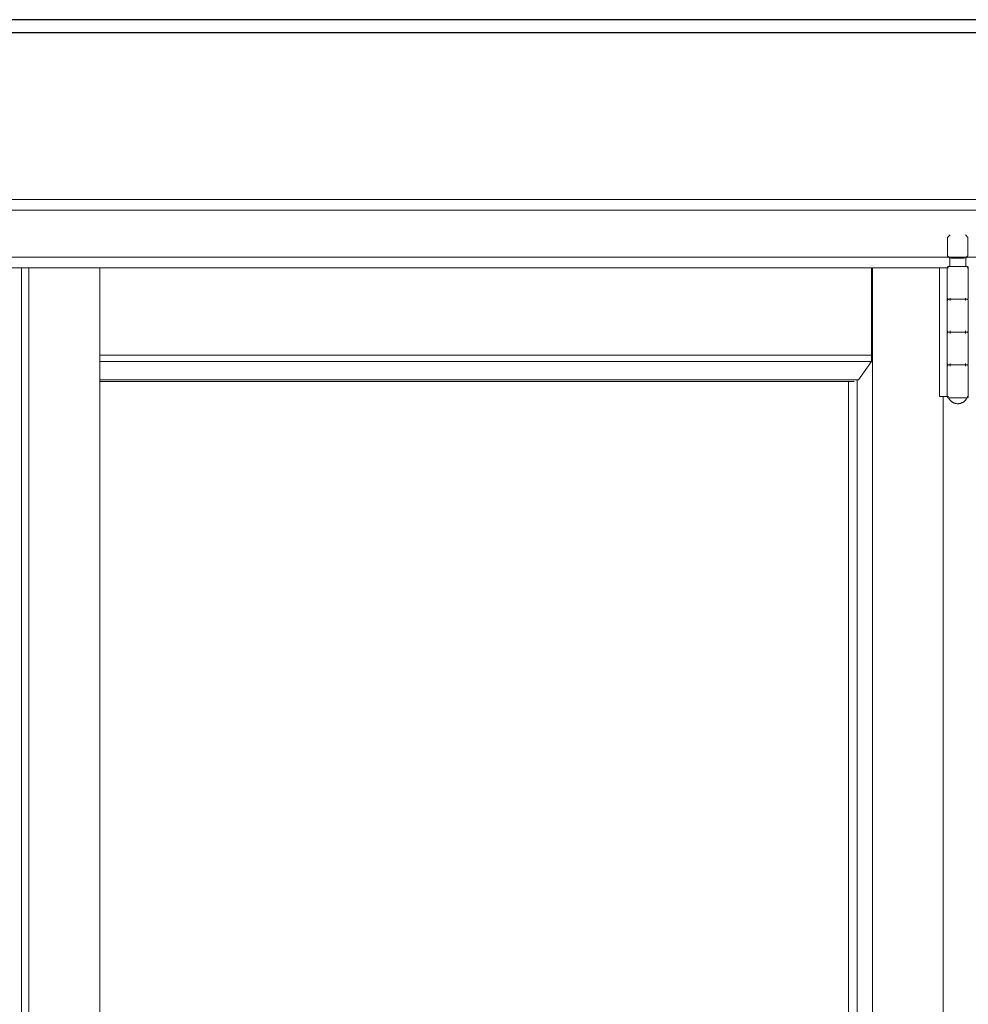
# Model space of a CAD drawing. Header units: inches. Extents: x 424 to 2043, y -237 to 445.
# Tile 734 of 965: x 861.002 to 861.725, y 214.347 to 215.097. Entities that reach past the tile are written whole.
import ezdxf

# ---------------------------------------------------------------- set-up
doc = ezdxf.new("R2010")
doc.units = ezdxf.units.IN
doc.header["$MEASUREMENT"] = 0
for name, color, linetype, lineweight in [('A-DOOR', 31, 'Continuous', 9), ('A-GENM', 13, 'Continuous', 9), ('A-WALL', 113, 'Continuous', 9)]:
    doc.layers.add(name, color=color, linetype=linetype, lineweight=lineweight)

# ---------------------------------------------------------------- blocks, each defined once
blk = doc.blocks.new('Generic Models 1 - Generic Models 1-135348-Section 1')
at = {"layer": 'A-GENM', "lineweight": 25}
blk.add_line((-87.41681, 0), (-119.66777, 0), dxfattribs=at)
blk = doc.blocks.new('Generic Models 7 - Generic Models 7-166682-Section 1')
at = {"layer": 'A-GENM', "lineweight": 25}
for p, q in [((-82.46153, 0), (-119.66777, 0)), ((-82.46153, -0.01), (-119.66777, -0.01))]:
    blk.add_line(p, q, dxfattribs=at)
blk = doc.blocks.new('5-panel_Bi-fold_external_door_10806 - Type 1-239811-Section 1')
at = {"layer": 'A-DOOR'}
for p, q in [((-113.66378, -0.145), (-118.57573, -0.145)), ((-115.17506, -0.164), (-115.17706, -0.166)), ((-115.16156, -0.166), (-115.16356, -0.164)), ((-115.17706, -0.166), (-115.17706, -0.1798)), ((-115.16156, -0.1798), (-115.16156, -0.166)), ((-115.17706, -0.1798), (-115.17531, -0.18155)), ((-115.16331, -0.18155), (-115.16156, -0.1798)), ((-118.57583, -0.181), (-113.66388, -0.181)), ((-115.17531, -0.18155), (-115.17531, -0.188)), ((-115.16934, -0.18155), (-115.17452, -0.18155)), ((-115.16413, -0.18155), (-115.16934, -0.18155)), ((-115.16331, -0.188), (-115.16331, -0.18155)), ((-115.90197, -0.189), (-115.88302, -0.189)), ((-115.88302, -0.189), (-115.87738, -0.189)), ((-115.88302, -2.95), (-115.88302, -0.189)), ((-115.87738, -0.189), (-115.8234, -0.189)), ((-115.87738, -2.95), (-115.87738, -0.189)), ((-115.8234, -2.95), (-115.8234, -0.189)), ((-115.23517, -0.189), (-115.8234, -0.189)), ((-115.23517, -0.189), (-115.23517, -0.25544)), ((-115.23446, -0.189), (-115.18333, -0.189)), ((-115.23446, -0.189), (-115.23446, -2.95)), ((-115.18333, -0.189), (-115.17906, -0.189)), ((-115.18333, -0.287), (-115.18333, -0.189)), ((-115.17906, -0.189), (-115.17732, -0.189)), ((-115.17732, -0.189), (-115.17633, -0.189)), ((-115.17732, -0.287), (-115.17732, -0.189)), ((-115.17731, -0.189), (-115.17731, -0.212)), ((-115.16934, -0.188), (-115.1745, -0.188)), ((-115.1641, -0.188), (-115.16934, -0.188)), ((-115.16227, -0.189), (-115.16154, -0.189)), ((-115.16131, -0.212), (-115.16131, -0.189)), ((-115.17731, -0.214), (-115.17731, -0.237)), ((-115.17513, -0.214), (-115.17513, -0.212)), ((-115.16928, -0.213), (-115.16934, -0.213)), ((-115.16934, -0.213), (-115.16928, -0.213)), ((-115.16345, -0.212), (-115.16345, -0.214)), ((-115.16131, -0.237), (-115.16131, -0.214)), ((-115.17731, -0.239), (-115.17731, -0.262)), ((-115.17513, -0.239), (-115.17513, -0.237)), ((-115.16928, -0.238), (-115.16934, -0.238)), ((-115.16934, -0.238), (-115.16928, -0.238)), ((-115.16345, -0.237), (-115.16345, -0.239)), ((-115.16131, -0.262), (-115.16131, -0.239)), ((-115.23517, -0.25544), (-115.8234, -0.25544)), ((-115.23523, -0.26041), (-115.8234, -0.26041)), ((-115.23523, -0.26041), (-115.245, -0.27429)), ((-115.23517, -0.25544), (-115.23523, -0.26041)), ((-115.17513, -0.264), (-115.17513, -0.262)), ((-115.16345, -0.262), (-115.16345, -0.264)), ((-115.17731, -0.264), (-115.17731, -0.287)), ((-115.16928, -0.263), (-115.16934, -0.263)), ((-115.16934, -0.263), (-115.16928, -0.263)), ((-115.16131, -0.287), (-115.16131, -0.264)), ((-115.245, -0.27429), (-115.8234, -0.27429)), ((-115.24836, -0.27557), (-115.8234, -0.27557)), ((-115.25252, -0.27557), (-115.25252, -2.83393)), ((-115.24596, -0.27429), (-115.24596, -2.83521)), ((-115.17906, -0.287), (-115.18333, -0.287)), ((-115.18048, -0.287), (-115.18048, -2.852)), ((-115.17732, -0.287), (-115.17906, -0.287)), ((-115.17633, -0.287), (-115.17732, -0.287)), ((-115.16934, -0.288), (-115.17539, -0.288)), ((-115.16327, -0.288), (-115.16934, -0.288)), ((-115.16154, -0.287), (-115.16227, -0.287))]:
    blk.add_line(p, q, dxfattribs=at)
at = {"layer": 'A-DOOR', "flags": 128}
for points in [[(-115.17731, -0.189), (-115.17731, -0.18896), (-115.17731, -0.18892), (-115.17731, -0.18888), (-115.1773, -0.18884), (-115.17729, -0.1888), (-115.17728, -0.18876), (-115.17727, -0.18872), (-115.17726, -0.18869), (-115.17725, -0.18865), (-115.17723, -0.18861), (-115.17722, -0.18857), (-115.1772, -0.18854), (-115.17718, -0.1885), (-115.17716, -0.18847), (-115.17714, -0.18844), (-115.17712, -0.1884), (-115.17709, -0.18837), (-115.17707, -0.18834), (-115.17704, -0.18831), (-115.17701, -0.18828), (-115.17698, -0.18826), (-115.17695, -0.18823), (-115.17692, -0.1882), (-115.17689, -0.18818), (-115.17685, -0.18816), (-115.17682, -0.18814), (-115.17678, -0.18812), (-115.17675, -0.1881), (-115.17671, -0.18808), (-115.17668, -0.18807), (-115.17664, -0.18805), (-115.1766, -0.18804), (-115.17656, -0.18803), (-115.17652, -0.18802), (-115.17648, -0.18801), (-115.17644, -0.18801), (-115.1764, -0.188), (-115.17636, -0.188), (-115.17632, -0.188), (-115.17631, -0.188)], [(-115.16934, -0.188), (-115.16962, -0.188), (-115.1699, -0.188), (-115.17018, -0.188), (-115.17046, -0.188), (-115.17073, -0.188), (-115.17101, -0.188), (-115.17128, -0.188), (-115.17154, -0.188), (-115.17181, -0.188), (-115.17207, -0.188), (-115.17232, -0.188), (-115.17257, -0.188), (-115.17282, -0.188), (-115.17306, -0.188), (-115.17329, -0.188), (-115.17352, -0.188), (-115.17374, -0.188), (-115.17395, -0.188), (-115.17416, -0.188), (-115.17436, -0.188), (-115.17455, -0.188), (-115.17473, -0.188), (-115.1749, -0.188), (-115.17507, -0.188), (-115.17522, -0.188), (-115.17537, -0.188), (-115.1755, -0.188), (-115.17563, -0.188), (-115.17574, -0.188), (-115.17585, -0.188), (-115.17594, -0.188), (-115.17603, -0.188), (-115.1761, -0.188), (-115.17616, -0.188), (-115.17622, -0.188), (-115.17626, -0.188), (-115.17629, -0.188), (-115.17631, -0.188), (-115.17631, -0.188)], [(-115.17631, -0.188), (-115.17631, -0.188), (-115.17629, -0.188), (-115.17626, -0.188), (-115.17622, -0.188), (-115.17617, -0.188), (-115.17611, -0.188), (-115.17604, -0.188), (-115.17596, -0.188), (-115.17586, -0.188), (-115.17576, -0.188), (-115.17565, -0.188), (-115.17552, -0.188), (-115.17539, -0.188), (-115.17524, -0.188), (-115.17509, -0.188), (-115.17493, -0.188), (-115.17476, -0.188), (-115.17458, -0.188)], [(-115.16231, -0.188), (-115.16232, -0.188), (-115.16234, -0.188), (-115.16236, -0.188), (-115.1624, -0.188), (-115.16245, -0.188), (-115.16251, -0.188), (-115.16259, -0.188), (-115.16267, -0.188), (-115.16276, -0.188), (-115.16287, -0.188), (-115.16298, -0.188), (-115.1631, -0.188), (-115.16324, -0.188), (-115.16338, -0.188), (-115.16354, -0.188), (-115.1637, -0.188), (-115.16387, -0.188), (-115.16405, -0.188), (-115.16424, -0.188), (-115.16444, -0.188), (-115.16464, -0.188), (-115.16485, -0.188), (-115.16507, -0.188), (-115.1653, -0.188), (-115.16553, -0.188), (-115.16577, -0.188), (-115.16601, -0.188), (-115.16626, -0.188), (-115.16652, -0.188), (-115.16678, -0.188), (-115.16704, -0.188), (-115.16731, -0.188), (-115.16758, -0.188), (-115.16785, -0.188), (-115.16812, -0.188), (-115.1684, -0.188), (-115.16868, -0.188), (-115.16896, -0.188), (-115.16924, -0.188), (-115.16934, -0.188)], [(-115.16408, -0.188), (-115.1639, -0.188), (-115.16373, -0.188), (-115.16356, -0.188), (-115.16341, -0.188), (-115.16326, -0.188), (-115.16312, -0.188), (-115.163, -0.188), (-115.16288, -0.188), (-115.16278, -0.188), (-115.16268, -0.188), (-115.1626, -0.188), (-115.16252, -0.188), (-115.16246, -0.188), (-115.16241, -0.188), (-115.16237, -0.188), (-115.16234, -0.188), (-115.16232, -0.188), (-115.16231, -0.188)], [(-115.16231, -0.188), (-115.16227, -0.188), (-115.16223, -0.188), (-115.16219, -0.18801), (-115.16215, -0.18801), (-115.16211, -0.18802), (-115.16208, -0.18803), (-115.16204, -0.18804), (-115.162, -0.18805), (-115.16196, -0.18806), (-115.16192, -0.18808), (-115.16189, -0.1881), (-115.16185, -0.18811), (-115.16182, -0.18813), (-115.16178, -0.18815), (-115.16175, -0.18817), (-115.16172, -0.1882), (-115.16168, -0.18822), (-115.16165, -0.18825), (-115.16162, -0.18828), (-115.1616, -0.1883), (-115.16157, -0.18833), (-115.16154, -0.18836), (-115.16152, -0.18839), (-115.16149, -0.18843), (-115.16147, -0.18846), (-115.16145, -0.18849), (-115.16143, -0.18853), (-115.16141, -0.18856), (-115.1614, -0.1886), (-115.16138, -0.18864), (-115.16137, -0.18868), (-115.16136, -0.18871), (-115.16134, -0.18875), (-115.16134, -0.18879), (-115.16133, -0.18883), (-115.16132, -0.18887), (-115.16132, -0.18891), (-115.16131, -0.18895), (-115.16131, -0.18899), (-115.16131, -0.189)], [(-115.17631, -0.213), (-115.17635, -0.213), (-115.17639, -0.213), (-115.17643, -0.21299), (-115.17647, -0.21299), (-115.17651, -0.21298), (-115.17655, -0.21297), (-115.17659, -0.21296), (-115.17663, -0.21295), (-115.17667, -0.21294), (-115.1767, -0.21292), (-115.17674, -0.2129), (-115.17678, -0.21289), (-115.17681, -0.21287), (-115.17684, -0.21285), (-115.17688, -0.21283), (-115.17691, -0.2128), (-115.17694, -0.21278), (-115.17697, -0.21275), (-115.177, -0.21272), (-115.17703, -0.2127), (-115.17706, -0.21267), (-115.17708, -0.21264), (-115.17711, -0.21261), (-115.17713, -0.21257), (-115.17715, -0.21254), (-115.17718, -0.21251), (-115.1772, -0.21247), (-115.17721, -0.21244), (-115.17723, -0.2124), (-115.17725, -0.21236), (-115.17726, -0.21232), (-115.17727, -0.21229), (-115.17728, -0.21225), (-115.17729, -0.21221), (-115.1773, -0.21217), (-115.1773, -0.21213), (-115.17731, -0.21209), (-115.17731, -0.21205), (-115.17731, -0.21201), (-115.17731, -0.212)], [(-115.17731, -0.214), (-115.17731, -0.21396), (-115.17731, -0.21392), (-115.17731, -0.21388), (-115.1773, -0.21384), (-115.17729, -0.2138), (-115.17728, -0.21376), (-115.17727, -0.21372), (-115.17726, -0.21369), (-115.17725, -0.21365), (-115.17723, -0.21361), (-115.17722, -0.21357), (-115.1772, -0.21354), (-115.17718, -0.2135), (-115.17716, -0.21347), (-115.17714, -0.21344), (-115.17712, -0.2134), (-115.17709, -0.21337), (-115.17707, -0.21334), (-115.17704, -0.21331), (-115.17701, -0.21328), (-115.17698, -0.21326), (-115.17695, -0.21323), (-115.17692, -0.2132), (-115.17689, -0.21318), (-115.17685, -0.21316), (-115.17682, -0.21314), (-115.17678, -0.21312), (-115.17675, -0.2131), (-115.17671, -0.21308), (-115.17668, -0.21307), (-115.17664, -0.21305), (-115.1766, -0.21304), (-115.17656, -0.21303), (-115.17652, -0.21302), (-115.17648, -0.21301), (-115.17644, -0.21301), (-115.1764, -0.213), (-115.17636, -0.213), (-115.17632, -0.213), (-115.17631, -0.213)], [(-115.16934, -0.213), (-115.16962, -0.213), (-115.1699, -0.213), (-115.17018, -0.213), (-115.17046, -0.213), (-115.17073, -0.213), (-115.17101, -0.213), (-115.17128, -0.213), (-115.17154, -0.213), (-115.17181, -0.213), (-115.17207, -0.213), (-115.17232, -0.213), (-115.17257, -0.213), (-115.17282, -0.213), (-115.17306, -0.213), (-115.17329, -0.213), (-115.17352, -0.213), (-115.17374, -0.213), (-115.17395, -0.213), (-115.17416, -0.213), (-115.17436, -0.213), (-115.17455, -0.213), (-115.17473, -0.213), (-115.1749, -0.213), (-115.17507, -0.213), (-115.17522, -0.213), (-115.17537, -0.213), (-115.1755, -0.213), (-115.17563, -0.213), (-115.17574, -0.213), (-115.17585, -0.213), (-115.17594, -0.213), (-115.17603, -0.213), (-115.1761, -0.213), (-115.17616, -0.213), (-115.17622, -0.213), (-115.17626, -0.213), (-115.17629, -0.213), (-115.17631, -0.213), (-115.17631, -0.213)], [(-115.17631, -0.213), (-115.17631, -0.213), (-115.17629, -0.213), (-115.17626, -0.213), (-115.17622, -0.213), (-115.17617, -0.213), (-115.17611, -0.213), (-115.17604, -0.213), (-115.17596, -0.213), (-115.17586, -0.213), (-115.17576, -0.213), (-115.17565, -0.213), (-115.17552, -0.213), (-115.17539, -0.213), (-115.17524, -0.213), (-115.17509, -0.213), (-115.17493, -0.213), (-115.17476, -0.213), (-115.17458, -0.213), (-115.17439, -0.213), (-115.17419, -0.213), (-115.17399, -0.213), (-115.17377, -0.213), (-115.17355, -0.213), (-115.17333, -0.213), (-115.1731, -0.213), (-115.17286, -0.213), (-115.17261, -0.213), (-115.17236, -0.213), (-115.17211, -0.213), (-115.17185, -0.213), (-115.17159, -0.213), (-115.17132, -0.213), (-115.17105, -0.213), (-115.17078, -0.213), (-115.1705, -0.213), (-115.17023, -0.213), (-115.16995, -0.213), (-115.16967, -0.213), (-115.16939, -0.213), (-115.16928, -0.213)], [(-115.16928, -0.213), (-115.16956, -0.213), (-115.16984, -0.213), (-115.17012, -0.213), (-115.1704, -0.213), (-115.17067, -0.213), (-115.17095, -0.213), (-115.17122, -0.213), (-115.17149, -0.213), (-115.17175, -0.213), (-115.17201, -0.213), (-115.17227, -0.213), (-115.17252, -0.213), (-115.17276, -0.213), (-115.17301, -0.213), (-115.17324, -0.213), (-115.17347, -0.213), (-115.17369, -0.213), (-115.17391, -0.213), (-115.17411, -0.213), (-115.17431, -0.213), (-115.1745, -0.213), (-115.17469, -0.213), (-115.17486, -0.213), (-115.17503, -0.213), (-115.17519, -0.213), (-115.17533, -0.213), (-115.17547, -0.213), (-115.1756, -0.213), (-115.17572, -0.213), (-115.17583, -0.213), (-115.17592, -0.213), (-115.17601, -0.213), (-115.17609, -0.213), (-115.17615, -0.213), (-115.17621, -0.213), (-115.17625, -0.213), (-115.17628, -0.213), (-115.1763, -0.213), (-115.17631, -0.213)], [(-115.17631, -0.213), (-115.17631, -0.213), (-115.17629, -0.213), (-115.17626, -0.213), (-115.17622, -0.213), (-115.17617, -0.213), (-115.17611, -0.213), (-115.17604, -0.213), (-115.17596, -0.213), (-115.17586, -0.213), (-115.17576, -0.213), (-115.17565, -0.213), (-115.17552, -0.213), (-115.17539, -0.213), (-115.17524, -0.213), (-115.17509, -0.213), (-115.17493, -0.213), (-115.17476, -0.213), (-115.17458, -0.213), (-115.17439, -0.213), (-115.17419, -0.213), (-115.17399, -0.213), (-115.17377, -0.213), (-115.17355, -0.213), (-115.17333, -0.213), (-115.1731, -0.213), (-115.17286, -0.213), (-115.17261, -0.213), (-115.17236, -0.213), (-115.17211, -0.213), (-115.17185, -0.213), (-115.17159, -0.213), (-115.17132, -0.213), (-115.17105, -0.213), (-115.17078, -0.213), (-115.1705, -0.213), (-115.17023, -0.213), (-115.16995, -0.213), (-115.16967, -0.213), (-115.16939, -0.213), (-115.16934, -0.213)], [(-115.16231, -0.213), (-115.16232, -0.213), (-115.16234, -0.213), (-115.16236, -0.213), (-115.1624, -0.213), (-115.16245, -0.213), (-115.16251, -0.213), (-115.16259, -0.213), (-115.16267, -0.213), (-115.16276, -0.213), (-115.16287, -0.213), (-115.16298, -0.213), (-115.1631, -0.213), (-115.16324, -0.213), (-115.16338, -0.213), (-115.16354, -0.213), (-115.1637, -0.213), (-115.16387, -0.213), (-115.16405, -0.213), (-115.16424, -0.213), (-115.16444, -0.213), (-115.16464, -0.213), (-115.16485, -0.213), (-115.16507, -0.213), (-115.1653, -0.213), (-115.16553, -0.213), (-115.16577, -0.213), (-115.16601, -0.213), (-115.16626, -0.213), (-115.16652, -0.213), (-115.16678, -0.213), (-115.16704, -0.213), (-115.16731, -0.213), (-115.16758, -0.213), (-115.16785, -0.213), (-115.16812, -0.213), (-115.1684, -0.213), (-115.16868, -0.213), (-115.16896, -0.213), (-115.16924, -0.213), (-115.16934, -0.213)], [(-115.16934, -0.213), (-115.16906, -0.213), (-115.16878, -0.213), (-115.16851, -0.213), (-115.16823, -0.213), (-115.16795, -0.213), (-115.16768, -0.213), (-115.16741, -0.213), (-115.16714, -0.213), (-115.16688, -0.213), (-115.16662, -0.213), (-115.16636, -0.213), (-115.16611, -0.213), (-115.16586, -0.213), (-115.16562, -0.213), (-115.16539, -0.213), (-115.16516, -0.213), (-115.16494, -0.213), (-115.16472, -0.213), (-115.16451, -0.213), (-115.16431, -0.213), (-115.16412, -0.213), (-115.16394, -0.213), (-115.16376, -0.213), (-115.1636, -0.213), (-115.16344, -0.213), (-115.16329, -0.213), (-115.16315, -0.213), (-115.16303, -0.213), (-115.16291, -0.213), (-115.1628, -0.213), (-115.1627, -0.213), (-115.16262, -0.213), (-115.16254, -0.213), (-115.16247, -0.213), (-115.16242, -0.213), (-115.16238, -0.213), (-115.16234, -0.213), (-115.16232, -0.213), (-115.16231, -0.213)], [(-115.16928, -0.213), (-115.169, -0.213), (-115.16872, -0.213), (-115.16844, -0.213), (-115.16817, -0.213), (-115.16789, -0.213), (-115.16762, -0.213), (-115.16735, -0.213), (-115.16708, -0.213), (-115.16682, -0.213), (-115.16656, -0.213), (-115.1663, -0.213), (-115.16605, -0.213), (-115.16581, -0.213), (-115.16557, -0.213), (-115.16534, -0.213), (-115.16511, -0.213), (-115.16489, -0.213), (-115.16467, -0.213), (-115.16447, -0.213), (-115.16427, -0.213), (-115.16408, -0.213), (-115.1639, -0.213), (-115.16373, -0.213), (-115.16356, -0.213), (-115.16341, -0.213), (-115.16326, -0.213), (-115.16312, -0.213), (-115.163, -0.213), (-115.16288, -0.213), (-115.16278, -0.213), (-115.16268, -0.213), (-115.1626, -0.213), (-115.16252, -0.213), (-115.16246, -0.213), (-115.16241, -0.213), (-115.16237, -0.213), (-115.16234, -0.213), (-115.16232, -0.213), (-115.16231, -0.213)], [(-115.16231, -0.213), (-115.16232, -0.213), (-115.16234, -0.213), (-115.16236, -0.213), (-115.1624, -0.213), (-115.16245, -0.213), (-115.16251, -0.213), (-115.16259, -0.213), (-115.16267, -0.213), (-115.16276, -0.213), (-115.16287, -0.213), (-115.16298, -0.213), (-115.1631, -0.213), (-115.16324, -0.213), (-115.16338, -0.213), (-115.16354, -0.213), (-115.1637, -0.213), (-115.16387, -0.213), (-115.16405, -0.213), (-115.16424, -0.213), (-115.16444, -0.213), (-115.16464, -0.213), (-115.16485, -0.213), (-115.16507, -0.213), (-115.1653, -0.213), (-115.16553, -0.213), (-115.16577, -0.213), (-115.16601, -0.213), (-115.16626, -0.213), (-115.16652, -0.213), (-115.16678, -0.213), (-115.16704, -0.213), (-115.16731, -0.213), (-115.16758, -0.213), (-115.16785, -0.213), (-115.16812, -0.213), (-115.1684, -0.213), (-115.16868, -0.213), (-115.16896, -0.213), (-115.16924, -0.213), (-115.16928, -0.213)], [(-115.16131, -0.212), (-115.16131, -0.21204), (-115.16132, -0.21208), (-115.16132, -0.21212), (-115.16133, -0.21216), (-115.16133, -0.2122), (-115.16134, -0.21224), (-115.16135, -0.21228), (-115.16136, -0.21231), (-115.16138, -0.21235), (-115.16139, -0.21239), (-115.16141, -0.21243), (-115.16143, -0.21246), (-115.16145, -0.2125), (-115.16147, -0.21253), (-115.16149, -0.21256), (-115.16151, -0.2126), (-115.16154, -0.21263), (-115.16156, -0.21266), (-115.16159, -0.21269), (-115.16162, -0.21272), (-115.16165, -0.21274), (-115.16168, -0.21277), (-115.16171, -0.2128), (-115.16174, -0.21282), (-115.16177, -0.21284), (-115.16181, -0.21286), (-115.16184, -0.21288), (-115.16188, -0.2129), (-115.16191, -0.21292), (-115.16195, -0.21293), (-115.16199, -0.21295), (-115.16203, -0.21296), (-115.16207, -0.21297), (-115.1621, -0.21298), (-115.16214, -0.21299), (-115.16218, -0.21299), (-115.16222, -0.213), (-115.16226, -0.213), (-115.1623, -0.213), (-115.16231, -0.213)], [(-115.16231, -0.213), (-115.16227, -0.213), (-115.16223, -0.213), (-115.16219, -0.21301), (-115.16215, -0.21301), (-115.16211, -0.21302), (-115.16208, -0.21303), (-115.16204, -0.21304), (-115.162, -0.21305), (-115.16196, -0.21306), (-115.16192, -0.21308), (-115.16189, -0.2131), (-115.16185, -0.21311), (-115.16182, -0.21313), (-115.16178, -0.21315), (-115.16175, -0.21317), (-115.16172, -0.2132), (-115.16168, -0.21322), (-115.16165, -0.21325), (-115.16162, -0.21328), (-115.1616, -0.2133), (-115.16157, -0.21333), (-115.16154, -0.21336), (-115.16152, -0.21339), (-115.16149, -0.21343), (-115.16147, -0.21346), (-115.16145, -0.21349), (-115.16143, -0.21353), (-115.16141, -0.21356), (-115.1614, -0.2136), (-115.16138, -0.21364), (-115.16137, -0.21368), (-115.16136, -0.21371), (-115.16134, -0.21375), (-115.16134, -0.21379), (-115.16133, -0.21383), (-115.16132, -0.21387), (-115.16132, -0.21391), (-115.16131, -0.21395), (-115.16131, -0.21399), (-115.16131, -0.214)], [(-115.17631, -0.238), (-115.17635, -0.238), (-115.17639, -0.238), (-115.17643, -0.23799), (-115.17647, -0.23799), (-115.17651, -0.23798), (-115.17655, -0.23797), (-115.17659, -0.23796), (-115.17663, -0.23795), (-115.17667, -0.23794), (-115.1767, -0.23792), (-115.17674, -0.2379), (-115.17678, -0.23789), (-115.17681, -0.23787), (-115.17684, -0.23785), (-115.17688, -0.23783), (-115.17691, -0.2378), (-115.17694, -0.23778), (-115.17697, -0.23775), (-115.177, -0.23772), (-115.17703, -0.2377), (-115.17706, -0.23767), (-115.17708, -0.23764), (-115.17711, -0.23761), (-115.17713, -0.23757), (-115.17715, -0.23754), (-115.17718, -0.23751), (-115.1772, -0.23747), (-115.17721, -0.23744), (-115.17723, -0.2374), (-115.17725, -0.23736), (-115.17726, -0.23732), (-115.17727, -0.23729), (-115.17728, -0.23725), (-115.17729, -0.23721), (-115.1773, -0.23717), (-115.1773, -0.23713), (-115.17731, -0.23709), (-115.17731, -0.23705), (-115.17731, -0.23701), (-115.17731, -0.237)], [(-115.17731, -0.239), (-115.17731, -0.23896), (-115.17731, -0.23892), (-115.17731, -0.23888), (-115.1773, -0.23884), (-115.17729, -0.2388), (-115.17728, -0.23876), (-115.17727, -0.23872), (-115.17726, -0.23869), (-115.17725, -0.23865), (-115.17723, -0.23861), (-115.17722, -0.23857), (-115.1772, -0.23854), (-115.17718, -0.2385), (-115.17716, -0.23847), (-115.17714, -0.23844), (-115.17712, -0.2384), (-115.17709, -0.23837), (-115.17707, -0.23834), (-115.17704, -0.23831), (-115.17701, -0.23828), (-115.17698, -0.23826), (-115.17695, -0.23823), (-115.17692, -0.2382), (-115.17689, -0.23818), (-115.17685, -0.23816), (-115.17682, -0.23814), (-115.17678, -0.23812), (-115.17675, -0.2381), (-115.17671, -0.23808), (-115.17668, -0.23807), (-115.17664, -0.23805), (-115.1766, -0.23804), (-115.17656, -0.23803), (-115.17652, -0.23802), (-115.17648, -0.23801), (-115.17644, -0.23801), (-115.1764, -0.238), (-115.17636, -0.238), (-115.17632, -0.238), (-115.17631, -0.238)], [(-115.16934, -0.238), (-115.16962, -0.238), (-115.1699, -0.238), (-115.17018, -0.238), (-115.17046, -0.238), (-115.17073, -0.238), (-115.17101, -0.238), (-115.17128, -0.238), (-115.17154, -0.238), (-115.17181, -0.238), (-115.17207, -0.238), (-115.17232, -0.238), (-115.17257, -0.238), (-115.17282, -0.238), (-115.17306, -0.238), (-115.17329, -0.238), (-115.17352, -0.238), (-115.17374, -0.238), (-115.17395, -0.238), (-115.17416, -0.238), (-115.17436, -0.238), (-115.17455, -0.238), (-115.17473, -0.238), (-115.1749, -0.238), (-115.17507, -0.238), (-115.17522, -0.238), (-115.17537, -0.238), (-115.1755, -0.238), (-115.17563, -0.238), (-115.17574, -0.238), (-115.17585, -0.238), (-115.17594, -0.238), (-115.17603, -0.238), (-115.1761, -0.238), (-115.17616, -0.238), (-115.17622, -0.238), (-115.17626, -0.238), (-115.17629, -0.238), (-115.17631, -0.238), (-115.17631, -0.238)], [(-115.17631, -0.238), (-115.17631, -0.238), (-115.17629, -0.238), (-115.17626, -0.238), (-115.17622, -0.238), (-115.17617, -0.238), (-115.17611, -0.238), (-115.17604, -0.238), (-115.17596, -0.238), (-115.17586, -0.238), (-115.17576, -0.238), (-115.17565, -0.238), (-115.17552, -0.238), (-115.17539, -0.238), (-115.17524, -0.238), (-115.17509, -0.238), (-115.17493, -0.238), (-115.17476, -0.238), (-115.17458, -0.238), (-115.17439, -0.238), (-115.17419, -0.238), (-115.17399, -0.238), (-115.17377, -0.238), (-115.17355, -0.238), (-115.17333, -0.238), (-115.1731, -0.238), (-115.17286, -0.238), (-115.17261, -0.238), (-115.17236, -0.238), (-115.17211, -0.238), (-115.17185, -0.238), (-115.17159, -0.238), (-115.17132, -0.238), (-115.17105, -0.238), (-115.17078, -0.238), (-115.1705, -0.238), (-115.17023, -0.238), (-115.16995, -0.238), (-115.16967, -0.238), (-115.16939, -0.238), (-115.16928, -0.238)], [(-115.16928, -0.238), (-115.16956, -0.238), (-115.16984, -0.238), (-115.17012, -0.238), (-115.1704, -0.238), (-115.17067, -0.238), (-115.17095, -0.238), (-115.17122, -0.238), (-115.17149, -0.238), (-115.17175, -0.238), (-115.17201, -0.238), (-115.17227, -0.238), (-115.17252, -0.238), (-115.17276, -0.238), (-115.17301, -0.238), (-115.17324, -0.238), (-115.17347, -0.238), (-115.17369, -0.238), (-115.17391, -0.238), (-115.17411, -0.238), (-115.17431, -0.238), (-115.1745, -0.238), (-115.17469, -0.238), (-115.17486, -0.238), (-115.17503, -0.238), (-115.17519, -0.238), (-115.17533, -0.238), (-115.17547, -0.238), (-115.1756, -0.238), (-115.17572, -0.238), (-115.17583, -0.238), (-115.17592, -0.238), (-115.17601, -0.238), (-115.17609, -0.238), (-115.17615, -0.238), (-115.17621, -0.238), (-115.17625, -0.238), (-115.17628, -0.238), (-115.1763, -0.238), (-115.17631, -0.238)], [(-115.17631, -0.238), (-115.17631, -0.238), (-115.17629, -0.238), (-115.17626, -0.238), (-115.17622, -0.238), (-115.17617, -0.238), (-115.17611, -0.238), (-115.17604, -0.238), (-115.17596, -0.238), (-115.17586, -0.238), (-115.17576, -0.238), (-115.17565, -0.238), (-115.17552, -0.238), (-115.17539, -0.238), (-115.17524, -0.238), (-115.17509, -0.238), (-115.17493, -0.238), (-115.17476, -0.238), (-115.17458, -0.238), (-115.17439, -0.238), (-115.17419, -0.238), (-115.17399, -0.238), (-115.17377, -0.238), (-115.17355, -0.238), (-115.17333, -0.238), (-115.1731, -0.238), (-115.17286, -0.238), (-115.17261, -0.238), (-115.17236, -0.238), (-115.17211, -0.238), (-115.17185, -0.238), (-115.17159, -0.238), (-115.17132, -0.238), (-115.17105, -0.238), (-115.17078, -0.238), (-115.1705, -0.238), (-115.17023, -0.238), (-115.16995, -0.238), (-115.16967, -0.238), (-115.16939, -0.238), (-115.16934, -0.238)], [(-115.16231, -0.238), (-115.16232, -0.238), (-115.16234, -0.238), (-115.16236, -0.238), (-115.1624, -0.238), (-115.16245, -0.238), (-115.16251, -0.238), (-115.16259, -0.238), (-115.16267, -0.238), (-115.16276, -0.238), (-115.16287, -0.238), (-115.16298, -0.238), (-115.1631, -0.238), (-115.16324, -0.238), (-115.16338, -0.238), (-115.16354, -0.238), (-115.1637, -0.238), (-115.16387, -0.238), (-115.16405, -0.238), (-115.16424, -0.238), (-115.16444, -0.238), (-115.16464, -0.238), (-115.16485, -0.238), (-115.16507, -0.238), (-115.1653, -0.238), (-115.16553, -0.238), (-115.16577, -0.238), (-115.16601, -0.238), (-115.16626, -0.238), (-115.16652, -0.238), (-115.16678, -0.238), (-115.16704, -0.238), (-115.16731, -0.238), (-115.16758, -0.238), (-115.16785, -0.238), (-115.16812, -0.238), (-115.1684, -0.238), (-115.16868, -0.238), (-115.16896, -0.238), (-115.16924, -0.238), (-115.16934, -0.238)], [(-115.16934, -0.238), (-115.16906, -0.238), (-115.16878, -0.238), (-115.16851, -0.238), (-115.16823, -0.238), (-115.16795, -0.238), (-115.16768, -0.238), (-115.16741, -0.238), (-115.16714, -0.238), (-115.16688, -0.238), (-115.16662, -0.238), (-115.16636, -0.238), (-115.16611, -0.238), (-115.16586, -0.238), (-115.16562, -0.238), (-115.16539, -0.238), (-115.16516, -0.238), (-115.16494, -0.238), (-115.16472, -0.238), (-115.16451, -0.238), (-115.16431, -0.238), (-115.16412, -0.238), (-115.16394, -0.238), (-115.16376, -0.238), (-115.1636, -0.238), (-115.16344, -0.238), (-115.16329, -0.238), (-115.16315, -0.238), (-115.16303, -0.238), (-115.16291, -0.238), (-115.1628, -0.238), (-115.1627, -0.238), (-115.16262, -0.238), (-115.16254, -0.238), (-115.16247, -0.238), (-115.16242, -0.238), (-115.16238, -0.238), (-115.16234, -0.238), (-115.16232, -0.238), (-115.16231, -0.238)], [(-115.16928, -0.238), (-115.169, -0.238), (-115.16872, -0.238), (-115.16844, -0.238), (-115.16817, -0.238), (-115.16789, -0.238), (-115.16762, -0.238), (-115.16735, -0.238), (-115.16708, -0.238), (-115.16682, -0.238), (-115.16656, -0.238), (-115.1663, -0.238), (-115.16605, -0.238), (-115.16581, -0.238), (-115.16557, -0.238), (-115.16534, -0.238), (-115.16511, -0.238), (-115.16489, -0.238), (-115.16467, -0.238), (-115.16447, -0.238), (-115.16427, -0.238), (-115.16408, -0.238), (-115.1639, -0.238), (-115.16373, -0.238), (-115.16356, -0.238), (-115.16341, -0.238), (-115.16326, -0.238), (-115.16312, -0.238), (-115.163, -0.238), (-115.16288, -0.238), (-115.16278, -0.238), (-115.16268, -0.238), (-115.1626, -0.238), (-115.16252, -0.238), (-115.16246, -0.238), (-115.16241, -0.238), (-115.16237, -0.238), (-115.16234, -0.238), (-115.16232, -0.238), (-115.16231, -0.238)], [(-115.16231, -0.238), (-115.16232, -0.238), (-115.16234, -0.238), (-115.16236, -0.238), (-115.1624, -0.238), (-115.16245, -0.238), (-115.16251, -0.238), (-115.16259, -0.238), (-115.16267, -0.238), (-115.16276, -0.238), (-115.16287, -0.238), (-115.16298, -0.238), (-115.1631, -0.238), (-115.16324, -0.238), (-115.16338, -0.238), (-115.16354, -0.238), (-115.1637, -0.238), (-115.16387, -0.238), (-115.16405, -0.238), (-115.16424, -0.238), (-115.16444, -0.238), (-115.16464, -0.238), (-115.16485, -0.238), (-115.16507, -0.238), (-115.1653, -0.238), (-115.16553, -0.238), (-115.16577, -0.238), (-115.16601, -0.238), (-115.16626, -0.238), (-115.16652, -0.238), (-115.16678, -0.238), (-115.16704, -0.238), (-115.16731, -0.238), (-115.16758, -0.238), (-115.16785, -0.238), (-115.16812, -0.238), (-115.1684, -0.238), (-115.16868, -0.238), (-115.16896, -0.238), (-115.16924, -0.238), (-115.16928, -0.238)], [(-115.16131, -0.237), (-115.16131, -0.23704), (-115.16132, -0.23708), (-115.16132, -0.23712), (-115.16133, -0.23716), (-115.16133, -0.2372), (-115.16134, -0.23724), (-115.16135, -0.23728), (-115.16136, -0.23731), (-115.16138, -0.23735), (-115.16139, -0.23739), (-115.16141, -0.23743), (-115.16143, -0.23746), (-115.16145, -0.2375), (-115.16147, -0.23753), (-115.16149, -0.23756), (-115.16151, -0.2376), (-115.16154, -0.23763), (-115.16156, -0.23766), (-115.16159, -0.23769), (-115.16162, -0.23772), (-115.16165, -0.23774), (-115.16168, -0.23777), (-115.16171, -0.2378), (-115.16174, -0.23782), (-115.16177, -0.23784), (-115.16181, -0.23786), (-115.16184, -0.23788), (-115.16188, -0.2379), (-115.16191, -0.23792), (-115.16195, -0.23793), (-115.16199, -0.23795), (-115.16203, -0.23796), (-115.16207, -0.23797), (-115.1621, -0.23798), (-115.16214, -0.23799), (-115.16218, -0.23799), (-115.16222, -0.238), (-115.16226, -0.238), (-115.1623, -0.238), (-115.16231, -0.238)], [(-115.16231, -0.238), (-115.16227, -0.238), (-115.16223, -0.238), (-115.16219, -0.23801), (-115.16215, -0.23801), (-115.16211, -0.23802), (-115.16208, -0.23803), (-115.16204, -0.23804), (-115.162, -0.23805), (-115.16196, -0.23806), (-115.16192, -0.23808), (-115.16189, -0.2381), (-115.16185, -0.23811), (-115.16182, -0.23813), (-115.16178, -0.23815), (-115.16175, -0.23817), (-115.16172, -0.2382), (-115.16168, -0.23822), (-115.16165, -0.23825), (-115.16162, -0.23828), (-115.1616, -0.2383), (-115.16157, -0.23833), (-115.16154, -0.23836), (-115.16152, -0.23839), (-115.16149, -0.23843), (-115.16147, -0.23846), (-115.16145, -0.23849), (-115.16143, -0.23853), (-115.16141, -0.23856), (-115.1614, -0.2386), (-115.16138, -0.23864), (-115.16137, -0.23868), (-115.16136, -0.23871), (-115.16134, -0.23875), (-115.16134, -0.23879), (-115.16133, -0.23883), (-115.16132, -0.23887), (-115.16132, -0.23891), (-115.16131, -0.23895), (-115.16131, -0.23899), (-115.16131, -0.239)], [(-115.17631, -0.263), (-115.17635, -0.263), (-115.17639, -0.263), (-115.17643, -0.26299), (-115.17647, -0.26299), (-115.17651, -0.26298), (-115.17655, -0.26297), (-115.17659, -0.26296), (-115.17663, -0.26295), (-115.17667, -0.26294), (-115.1767, -0.26292), (-115.17674, -0.2629), (-115.17678, -0.26289), (-115.17681, -0.26287), (-115.17684, -0.26285), (-115.17688, -0.26283), (-115.17691, -0.2628), (-115.17694, -0.26278), (-115.17697, -0.26275), (-115.177, -0.26272), (-115.17703, -0.2627), (-115.17706, -0.26267), (-115.17708, -0.26264), (-115.17711, -0.26261), (-115.17713, -0.26257), (-115.17715, -0.26254), (-115.17718, -0.26251), (-115.1772, -0.26247), (-115.17721, -0.26244), (-115.17723, -0.2624), (-115.17725, -0.26236), (-115.17726, -0.26232), (-115.17727, -0.26229), (-115.17728, -0.26225), (-115.17729, -0.26221), (-115.1773, -0.26217), (-115.1773, -0.26213), (-115.17731, -0.26209), (-115.17731, -0.26205), (-115.17731, -0.26201), (-115.17731, -0.262)], [(-115.16131, -0.262), (-115.16131, -0.26204), (-115.16132, -0.26208), (-115.16132, -0.26212), (-115.16133, -0.26216), (-115.16133, -0.2622), (-115.16134, -0.26224), (-115.16135, -0.26228), (-115.16136, -0.26231), (-115.16138, -0.26235), (-115.16139, -0.26239), (-115.16141, -0.26243), (-115.16143, -0.26246), (-115.16145, -0.2625), (-115.16147, -0.26253), (-115.16149, -0.26256), (-115.16151, -0.2626), (-115.16154, -0.26263), (-115.16156, -0.26266), (-115.16159, -0.26269), (-115.16162, -0.26272), (-115.16165, -0.26274), (-115.16168, -0.26277), (-115.16171, -0.2628), (-115.16174, -0.26282), (-115.16177, -0.26284), (-115.16181, -0.26286), (-115.16184, -0.26288), (-115.16188, -0.2629), (-115.16191, -0.26292), (-115.16195, -0.26293), (-115.16199, -0.26295), (-115.16203, -0.26296), (-115.16207, -0.26297), (-115.1621, -0.26298), (-115.16214, -0.26299), (-115.16218, -0.26299), (-115.16222, -0.263), (-115.16226, -0.263), (-115.1623, -0.263), (-115.16231, -0.263)], [(-115.17731, -0.264), (-115.17731, -0.26396), (-115.17731, -0.26392), (-115.17731, -0.26388), (-115.1773, -0.26384), (-115.17729, -0.2638), (-115.17728, -0.26376), (-115.17727, -0.26372), (-115.17726, -0.26369), (-115.17725, -0.26365), (-115.17723, -0.26361), (-115.17722, -0.26357), (-115.1772, -0.26354), (-115.17718, -0.2635), (-115.17716, -0.26347), (-115.17714, -0.26344), (-115.17712, -0.2634), (-115.17709, -0.26337), (-115.17707, -0.26334), (-115.17704, -0.26331), (-115.17701, -0.26328), (-115.17698, -0.26326), (-115.17695, -0.26323), (-115.17692, -0.2632), (-115.17689, -0.26318), (-115.17685, -0.26316), (-115.17682, -0.26314), (-115.17678, -0.26312), (-115.17675, -0.2631), (-115.17671, -0.26308), (-115.17668, -0.26307), (-115.17664, -0.26305), (-115.1766, -0.26304), (-115.17656, -0.26303), (-115.17652, -0.26302), (-115.17648, -0.26301), (-115.17644, -0.26301), (-115.1764, -0.263), (-115.17636, -0.263), (-115.17632, -0.263), (-115.17631, -0.263)], [(-115.16934, -0.263), (-115.16962, -0.263), (-115.1699, -0.263), (-115.17018, -0.263), (-115.17046, -0.263), (-115.17073, -0.263), (-115.17101, -0.263), (-115.17128, -0.263), (-115.17154, -0.263), (-115.17181, -0.263), (-115.17207, -0.263), (-115.17232, -0.263), (-115.17257, -0.263), (-115.17282, -0.263), (-115.17306, -0.263), (-115.17329, -0.263), (-115.17352, -0.263), (-115.17374, -0.263), (-115.17395, -0.263), (-115.17416, -0.263), (-115.17436, -0.263), (-115.17455, -0.263), (-115.17473, -0.263), (-115.1749, -0.263), (-115.17507, -0.263), (-115.17522, -0.263), (-115.17537, -0.263), (-115.1755, -0.263), (-115.17563, -0.263), (-115.17574, -0.263), (-115.17585, -0.263), (-115.17594, -0.263), (-115.17603, -0.263), (-115.1761, -0.263), (-115.17616, -0.263), (-115.17622, -0.263), (-115.17626, -0.263), (-115.17629, -0.263), (-115.17631, -0.263), (-115.17631, -0.263)], [(-115.17631, -0.263), (-115.17631, -0.263), (-115.17629, -0.263), (-115.17626, -0.263), (-115.17622, -0.263), (-115.17617, -0.263), (-115.17611, -0.263), (-115.17604, -0.263), (-115.17596, -0.263), (-115.17586, -0.263), (-115.17576, -0.263), (-115.17565, -0.263), (-115.17552, -0.263), (-115.17539, -0.263), (-115.17524, -0.263), (-115.17509, -0.263), (-115.17493, -0.263), (-115.17476, -0.263), (-115.17458, -0.263), (-115.17439, -0.263), (-115.17419, -0.263), (-115.17399, -0.263), (-115.17377, -0.263), (-115.17355, -0.263), (-115.17333, -0.263), (-115.1731, -0.263), (-115.17286, -0.263), (-115.17261, -0.263), (-115.17236, -0.263), (-115.17211, -0.263), (-115.17185, -0.263), (-115.17159, -0.263), (-115.17132, -0.263), (-115.17105, -0.263), (-115.17078, -0.263), (-115.1705, -0.263), (-115.17023, -0.263), (-115.16995, -0.263), (-115.16967, -0.263), (-115.16939, -0.263), (-115.16928, -0.263)], [(-115.16928, -0.263), (-115.16956, -0.263), (-115.16984, -0.263), (-115.17012, -0.263), (-115.1704, -0.263), (-115.17067, -0.263), (-115.17095, -0.263), (-115.17122, -0.263), (-115.17149, -0.263), (-115.17175, -0.263), (-115.17201, -0.263), (-115.17227, -0.263), (-115.17252, -0.263), (-115.17276, -0.263), (-115.17301, -0.263), (-115.17324, -0.263), (-115.17347, -0.263), (-115.17369, -0.263), (-115.17391, -0.263), (-115.17411, -0.263), (-115.17431, -0.263), (-115.1745, -0.263), (-115.17469, -0.263), (-115.17486, -0.263), (-115.17503, -0.263), (-115.17519, -0.263), (-115.17533, -0.263), (-115.17547, -0.263), (-115.1756, -0.263), (-115.17572, -0.263), (-115.17583, -0.263), (-115.17592, -0.263), (-115.17601, -0.263), (-115.17609, -0.263), (-115.17615, -0.263), (-115.17621, -0.263), (-115.17625, -0.263), (-115.17628, -0.263), (-115.1763, -0.263), (-115.17631, -0.263)], [(-115.17631, -0.263), (-115.17631, -0.263), (-115.17629, -0.263), (-115.17626, -0.263), (-115.17622, -0.263), (-115.17617, -0.263), (-115.17611, -0.263), (-115.17604, -0.263), (-115.17596, -0.263), (-115.17586, -0.263), (-115.17576, -0.263), (-115.17565, -0.263), (-115.17552, -0.263), (-115.17539, -0.263), (-115.17524, -0.263), (-115.17509, -0.263), (-115.17493, -0.263), (-115.17476, -0.263), (-115.17458, -0.263), (-115.17439, -0.263), (-115.17419, -0.263), (-115.17399, -0.263), (-115.17377, -0.263), (-115.17355, -0.263), (-115.17333, -0.263), (-115.1731, -0.263), (-115.17286, -0.263), (-115.17261, -0.263), (-115.17236, -0.263), (-115.17211, -0.263), (-115.17185, -0.263), (-115.17159, -0.263), (-115.17132, -0.263), (-115.17105, -0.263), (-115.17078, -0.263), (-115.1705, -0.263), (-115.17023, -0.263), (-115.16995, -0.263), (-115.16967, -0.263), (-115.16939, -0.263), (-115.16934, -0.263)], [(-115.16231, -0.263), (-115.16232, -0.263), (-115.16234, -0.263), (-115.16236, -0.263), (-115.1624, -0.263), (-115.16245, -0.263), (-115.16251, -0.263), (-115.16259, -0.263), (-115.16267, -0.263), (-115.16276, -0.263), (-115.16287, -0.263), (-115.16298, -0.263), (-115.1631, -0.263), (-115.16324, -0.263), (-115.16338, -0.263), (-115.16354, -0.263), (-115.1637, -0.263), (-115.16387, -0.263), (-115.16405, -0.263), (-115.16424, -0.263), (-115.16444, -0.263), (-115.16464, -0.263), (-115.16485, -0.263), (-115.16507, -0.263), (-115.1653, -0.263), (-115.16553, -0.263), (-115.16577, -0.263), (-115.16601, -0.263), (-115.16626, -0.263), (-115.16652, -0.263), (-115.16678, -0.263), (-115.16704, -0.263), (-115.16731, -0.263), (-115.16758, -0.263), (-115.16785, -0.263), (-115.16812, -0.263), (-115.1684, -0.263), (-115.16868, -0.263), (-115.16896, -0.263), (-115.16924, -0.263), (-115.16934, -0.263)], [(-115.16934, -0.263), (-115.16906, -0.263), (-115.16878, -0.263), (-115.16851, -0.263), (-115.16823, -0.263), (-115.16795, -0.263), (-115.16768, -0.263), (-115.16741, -0.263), (-115.16714, -0.263), (-115.16688, -0.263), (-115.16662, -0.263), (-115.16636, -0.263), (-115.16611, -0.263), (-115.16586, -0.263), (-115.16562, -0.263), (-115.16539, -0.263), (-115.16516, -0.263), (-115.16494, -0.263), (-115.16472, -0.263), (-115.16451, -0.263), (-115.16431, -0.263), (-115.16412, -0.263), (-115.16394, -0.263), (-115.16376, -0.263), (-115.1636, -0.263), (-115.16344, -0.263), (-115.16329, -0.263), (-115.16315, -0.263), (-115.16303, -0.263), (-115.16291, -0.263), (-115.1628, -0.263), (-115.1627, -0.263), (-115.16262, -0.263), (-115.16254, -0.263), (-115.16247, -0.263), (-115.16242, -0.263), (-115.16238, -0.263), (-115.16234, -0.263), (-115.16232, -0.263), (-115.16231, -0.263)], [(-115.16928, -0.263), (-115.169, -0.263), (-115.16872, -0.263), (-115.16844, -0.263), (-115.16817, -0.263), (-115.16789, -0.263), (-115.16762, -0.263), (-115.16735, -0.263), (-115.16708, -0.263), (-115.16682, -0.263), (-115.16656, -0.263), (-115.1663, -0.263), (-115.16605, -0.263), (-115.16581, -0.263), (-115.16557, -0.263), (-115.16534, -0.263), (-115.16511, -0.263), (-115.16489, -0.263), (-115.16467, -0.263), (-115.16447, -0.263), (-115.16427, -0.263), (-115.16408, -0.263), (-115.1639, -0.263), (-115.16373, -0.263), (-115.16356, -0.263), (-115.16341, -0.263), (-115.16326, -0.263), (-115.16312, -0.263), (-115.163, -0.263), (-115.16288, -0.263), (-115.16278, -0.263), (-115.16268, -0.263), (-115.1626, -0.263), (-115.16252, -0.263), (-115.16246, -0.263), (-115.16241, -0.263), (-115.16237, -0.263), (-115.16234, -0.263), (-115.16232, -0.263), (-115.16231, -0.263)], [(-115.16231, -0.263), (-115.16232, -0.263), (-115.16234, -0.263), (-115.16236, -0.263), (-115.1624, -0.263), (-115.16245, -0.263), (-115.16251, -0.263), (-115.16259, -0.263), (-115.16267, -0.263), (-115.16276, -0.263), (-115.16287, -0.263), (-115.16298, -0.263), (-115.1631, -0.263), (-115.16324, -0.263), (-115.16338, -0.263), (-115.16354, -0.263), (-115.1637, -0.263), (-115.16387, -0.263), (-115.16405, -0.263), (-115.16424, -0.263), (-115.16444, -0.263), (-115.16464, -0.263), (-115.16485, -0.263), (-115.16507, -0.263), (-115.1653, -0.263), (-115.16553, -0.263), (-115.16577, -0.263), (-115.16601, -0.263), (-115.16626, -0.263), (-115.16652, -0.263), (-115.16678, -0.263), (-115.16704, -0.263), (-115.16731, -0.263), (-115.16758, -0.263), (-115.16785, -0.263), (-115.16812, -0.263), (-115.1684, -0.263), (-115.16868, -0.263), (-115.16896, -0.263), (-115.16924, -0.263), (-115.16928, -0.263)], [(-115.16231, -0.263), (-115.16227, -0.263), (-115.16223, -0.263), (-115.16219, -0.26301), (-115.16215, -0.26301), (-115.16211, -0.26302), (-115.16208, -0.26303), (-115.16204, -0.26304), (-115.162, -0.26305), (-115.16196, -0.26306), (-115.16192, -0.26308), (-115.16189, -0.2631), (-115.16185, -0.26311), (-115.16182, -0.26313), (-115.16178, -0.26315), (-115.16175, -0.26317), (-115.16172, -0.2632), (-115.16168, -0.26322), (-115.16165, -0.26325), (-115.16162, -0.26328), (-115.1616, -0.2633), (-115.16157, -0.26333), (-115.16154, -0.26336), (-115.16152, -0.26339), (-115.16149, -0.26343), (-115.16147, -0.26346), (-115.16145, -0.26349), (-115.16143, -0.26353), (-115.16141, -0.26356), (-115.1614, -0.2636), (-115.16138, -0.26364), (-115.16137, -0.26368), (-115.16136, -0.26371), (-115.16134, -0.26375), (-115.16134, -0.26379), (-115.16133, -0.26383), (-115.16132, -0.26387), (-115.16132, -0.26391), (-115.16131, -0.26395), (-115.16131, -0.26399), (-115.16131, -0.264)], [(-115.17631, -0.288), (-115.17635, -0.288), (-115.17639, -0.288), (-115.17643, -0.28799), (-115.17647, -0.28799), (-115.17651, -0.28798), (-115.17655, -0.28797), (-115.17659, -0.28796), (-115.17663, -0.28795), (-115.17667, -0.28794), (-115.1767, -0.28792), (-115.17674, -0.2879), (-115.17678, -0.28789), (-115.17681, -0.28787), (-115.17684, -0.28785), (-115.17688, -0.28783), (-115.17691, -0.2878), (-115.17694, -0.28778), (-115.17697, -0.28775), (-115.177, -0.28772), (-115.17703, -0.2877), (-115.17706, -0.28767), (-115.17708, -0.28764), (-115.17711, -0.28761), (-115.17713, -0.28757), (-115.17715, -0.28754), (-115.17718, -0.28751), (-115.1772, -0.28747), (-115.17721, -0.28744), (-115.17723, -0.2874), (-115.17725, -0.28736), (-115.17726, -0.28732), (-115.17727, -0.28729), (-115.17728, -0.28725), (-115.17729, -0.28721), (-115.1773, -0.28717), (-115.1773, -0.28713), (-115.17731, -0.28709), (-115.17731, -0.28705), (-115.17731, -0.28701), (-115.17731, -0.287)], [(-115.16931, -0.2925), (-115.16962, -0.29249), (-115.16993, -0.29248), (-115.17023, -0.29244), (-115.17054, -0.2924), (-115.17084, -0.29235), (-115.17114, -0.29228), (-115.17144, -0.2922), (-115.17173, -0.29211), (-115.17202, -0.29201), (-115.17231, -0.29189), (-115.17259, -0.29177), (-115.17287, -0.29163), (-115.17314, -0.29148), (-115.1734, -0.29132), (-115.17366, -0.29116), (-115.17391, -0.29098), (-115.17415, -0.29079), (-115.17439, -0.29059), (-115.17461, -0.29038), (-115.17483, -0.29017), (-115.17504, -0.28994), (-115.17524, -0.28971), (-115.17543, -0.28947), (-115.17562, -0.28922), (-115.17579, -0.28896), (-115.17595, -0.2887), (-115.1761, -0.28843), (-115.17624, -0.28816), (-115.17631, -0.288)], [(-115.17486, -0.288), (-115.17503, -0.288), (-115.17519, -0.288), (-115.17533, -0.288), (-115.17547, -0.288), (-115.1756, -0.288), (-115.17572, -0.288), (-115.17583, -0.288), (-115.17592, -0.288), (-115.17601, -0.288), (-115.17609, -0.288), (-115.17615, -0.288), (-115.17621, -0.288), (-115.17625, -0.288), (-115.17628, -0.288), (-115.1763, -0.288), (-115.17631, -0.288)], [(-115.17631, -0.288), (-115.17631, -0.288), (-115.17629, -0.288), (-115.17626, -0.288), (-115.17622, -0.288), (-115.17617, -0.288), (-115.17611, -0.288), (-115.17604, -0.288), (-115.17596, -0.288), (-115.17586, -0.288), (-115.17576, -0.288), (-115.17565, -0.288), (-115.17552, -0.288), (-115.17539, -0.288), (-115.17524, -0.288), (-115.17509, -0.288), (-115.17493, -0.288), (-115.17476, -0.288), (-115.17458, -0.288), (-115.17439, -0.288), (-115.17419, -0.288), (-115.17399, -0.288), (-115.17377, -0.288), (-115.17355, -0.288), (-115.17333, -0.288), (-115.1731, -0.288), (-115.17286, -0.288), (-115.17261, -0.288), (-115.17236, -0.288), (-115.17211, -0.288), (-115.17185, -0.288), (-115.17159, -0.288), (-115.17132, -0.288), (-115.17105, -0.288), (-115.17078, -0.288), (-115.1705, -0.288), (-115.17023, -0.288), (-115.16995, -0.288), (-115.16967, -0.288), (-115.16939, -0.288), (-115.16934, -0.288)], [(-115.16934, -0.288), (-115.16906, -0.288), (-115.16878, -0.288), (-115.16851, -0.288), (-115.16823, -0.288), (-115.16795, -0.288), (-115.16768, -0.288), (-115.16741, -0.288), (-115.16714, -0.288), (-115.16688, -0.288), (-115.16662, -0.288), (-115.16636, -0.288), (-115.16611, -0.288), (-115.16586, -0.288), (-115.16562, -0.288), (-115.16539, -0.288), (-115.16516, -0.288), (-115.16494, -0.288), (-115.16472, -0.288), (-115.16451, -0.288), (-115.16431, -0.288), (-115.16412, -0.288), (-115.16394, -0.288), (-115.16376, -0.288), (-115.1636, -0.288), (-115.16344, -0.288), (-115.16329, -0.288), (-115.16315, -0.288), (-115.16303, -0.288), (-115.16291, -0.288), (-115.1628, -0.288), (-115.1627, -0.288), (-115.16262, -0.288), (-115.16254, -0.288), (-115.16247, -0.288), (-115.16242, -0.288), (-115.16238, -0.288), (-115.16234, -0.288), (-115.16232, -0.288), (-115.16231, -0.288)], [(-115.16231, -0.288), (-115.16245, -0.28828), (-115.16259, -0.28855), (-115.16275, -0.28882), (-115.16291, -0.28907), (-115.16309, -0.28933), (-115.16327, -0.28957), (-115.16347, -0.28981), (-115.16367, -0.29004), (-115.16389, -0.29026), (-115.16411, -0.29047), (-115.16434, -0.29068), (-115.16458, -0.29087), (-115.16483, -0.29106), (-115.16508, -0.29123), (-115.16534, -0.29139), (-115.16561, -0.29155), (-115.16588, -0.29169), (-115.16616, -0.29182), (-115.16644, -0.29194), (-115.16673, -0.29205), (-115.16702, -0.29215), (-115.16732, -0.29224), (-115.16761, -0.29231), (-115.16792, -0.29237), (-115.16822, -0.29242), (-115.16852, -0.29246), (-115.16883, -0.29248), (-115.16914, -0.2925), (-115.16931, -0.2925)], [(-115.16231, -0.288), (-115.16232, -0.288), (-115.16234, -0.288), (-115.16236, -0.288), (-115.1624, -0.288), (-115.16245, -0.288), (-115.16251, -0.288), (-115.16259, -0.288), (-115.16267, -0.288), (-115.16276, -0.288), (-115.16287, -0.288), (-115.16298, -0.288), (-115.1631, -0.288), (-115.16324, -0.288), (-115.16338, -0.288), (-115.16354, -0.288), (-115.1637, -0.288), (-115.16387, -0.288)], [(-115.16131, -0.287), (-115.16131, -0.28704), (-115.16132, -0.28708), (-115.16132, -0.28712), (-115.16133, -0.28716), (-115.16133, -0.2872), (-115.16134, -0.28724), (-115.16135, -0.28728), (-115.16136, -0.28731), (-115.16138, -0.28735), (-115.16139, -0.28739), (-115.16141, -0.28743), (-115.16143, -0.28746), (-115.16145, -0.2875), (-115.16147, -0.28753), (-115.16149, -0.28756), (-115.16151, -0.2876), (-115.16154, -0.28763), (-115.16156, -0.28766), (-115.16159, -0.28769), (-115.16162, -0.28772), (-115.16165, -0.28774), (-115.16168, -0.28777), (-115.16171, -0.2878), (-115.16174, -0.28782), (-115.16177, -0.28784), (-115.16181, -0.28786), (-115.16184, -0.28788), (-115.16188, -0.2879), (-115.16191, -0.28792), (-115.16195, -0.28793), (-115.16199, -0.28795), (-115.16203, -0.28796), (-115.16207, -0.28797), (-115.1621, -0.28798), (-115.16214, -0.28799), (-115.16218, -0.28799), (-115.16222, -0.288), (-115.16226, -0.288), (-115.1623, -0.288), (-115.16231, -0.288)]]:
    blk.add_lwpolyline(points, dxfattribs=at)

msp = doc.modelspace()

# ---------------------------------------------------------------- linework, layer by layer
at = {"layer": 'A-WALL'}
msp.add_line((858.26638, 214.96021), (863.26633, 214.96021), dxfattribs=at)

# ---------------------------------------------------------------- block references
at = {"layer": 'A-DOOR'}
msp.add_blockref('5-panel_Bi-fold_external_door_10806 - Type 1-239811-Section 1', (976.88654, 215.09721), dxfattribs=at)
at = {"layer": 'A-GENM', "lineweight": 25}
for name in ['Generic Models 1 - Generic Models 1-135348-Section 1', 'Generic Models 7 - Generic Models 7-166682-Section 1']:
    msp.add_blockref(name, (976.88654, 215.09721), dxfattribs=at)

doc.saveas('drawing.dxf')
